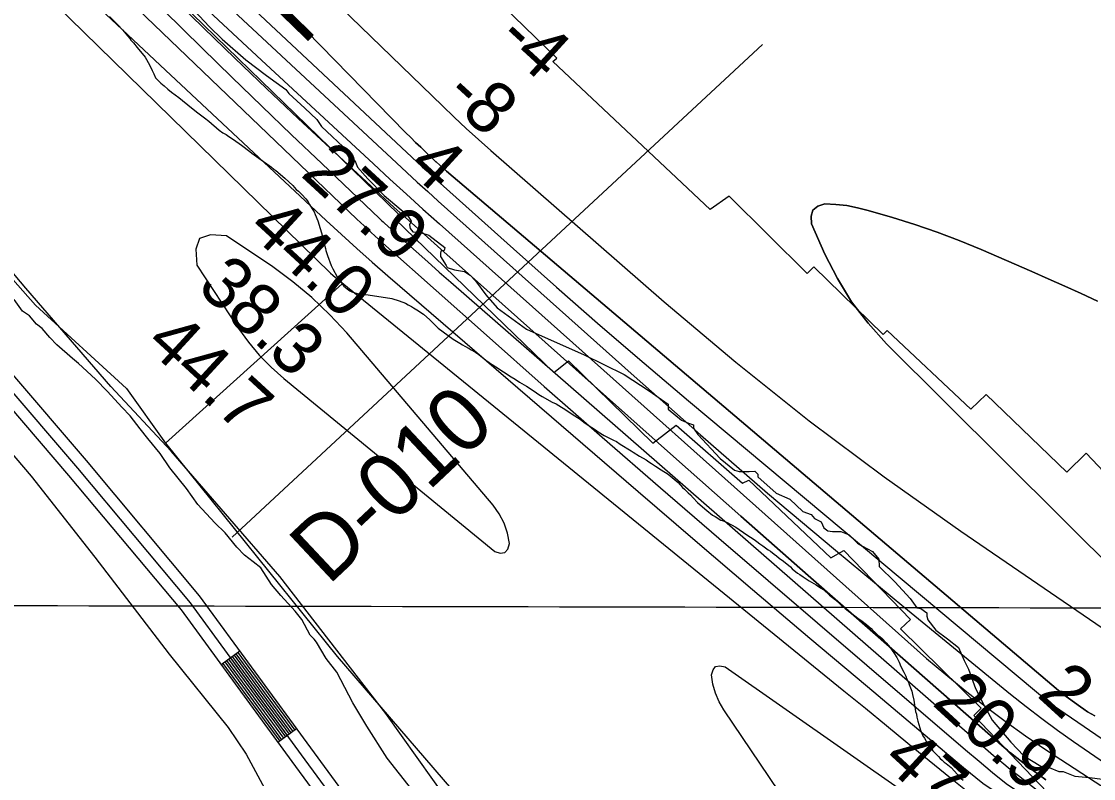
# Model space of a CAD drawing. Extents: x 3180038 to 3217926, y 922069 to 947485.
# Drawn here: x 3203764 to 3205157, y 933310 to 934293 of the extents above; entities that cross this region are included whole.
import ezdxf

# ---------------------------------------------------------------- set-up
doc = ezdxf.new("R2010")
doc.units = 0
for name, color, linetype in [('V-GRID-MAJR', 7, 'Continuous'), ('V-LEVE-TOET', 7, 'Continuous'), ('V-RIVR-EDGE', 7, 'Continuous'), ('V-RIVR-RANG', 7, 'Continuous'), ('V-RIVR-RANG-IDEN', 7, 'Continuous'), ('V-ROAD-CNTR', 7, 'Continuous'), ('V-RRAP-RVMT', 7, 'Continuous'), ('V-RRAP-RVMT-IDEN', 7, 'Continuous'), ('V-SITE-VEGE', 7, 'Continuous'), ('V-TOPO-DPTH', 7, 'Continuous'), ('V-TOPO-MAJR', 7, 'Continuous'), ('V-TOPO-MINR', 7, 'Continuous'), ('V-TOPO-SHOR', 7, 'Continuous'), ('V-TOPO-WATR', 7, 'Continuous')]:
    doc.layers.add(name, color=color, linetype=linetype)

msp = doc.modelspace()

# ---------------------------------------------------------------- linework, layer by layer
at = {"layer": 'V-GRID-MAJR'}
msp.add_spline([(3184280, 933581.8), (3186889.6, 933574.8), (3192108.7, 933561.5), (3197327.7, 933549), (3202546.8, 933537.2), (3207765.9, 933526.2), (3212985, 933516), (3215594.6, 933511.2)], degree=3, dxfattribs=at)
at = {"layer": 'V-LEVE-TOET'}
for points in [[(3204641.9, 932799), (3204567.2, 932923.1), (3204450.1, 933095.5), (3204339.4, 933251.8), (3204237.8, 933394.3), (3204100, 933572.2), (3203958.7, 933735.2), (3203880.5, 933819.2), (3203770, 933946.6), (3203707.6, 934020.1)], [(3203701.8, 933790), (3203776.7, 933702.5), (3203859.5, 933597.4), (3203955.9, 933471.3), (3204032.8, 933376.2), (3204056.1, 933341.5), (3204083.4, 933291.2), (3204129.4, 933206.7), (3204281, 932969.4), (3204341.7, 932869.7), (3204370.8, 932824.1), (3204451.1, 932695.8)]]:
    msp.add_lwpolyline(points, dxfattribs=at)
at = {"layer": 'V-RIVR-EDGE'}
for points in [[(3203975.1, 934321.8), (3204008.4, 934286), (3204024.8, 934269.9), (3204055.8, 934243), (3204082.6, 934222.9), (3204107.8, 934204.5), (3204111.8, 934199.6), (3204132.4, 934180.5), (3204148, 934165.7), (3204153.9, 934156.6), (3204189.2, 934123.7), (3204198.4, 934110.2), (3204201, 934103.7), (3204214.1, 934088.6), (3204235.6, 934066.9), (3204265.7, 934041.3), (3204270.6, 934033.7), (3204268.3, 934028.8), (3204269.3, 934024.2)], [(3204269.3, 934024.2), (3204272.9, 934019.6), (3204284, 934018.6), (3204293.5, 934015.6), (3204314.1, 933999.5), (3204313.4, 933995.6), (3204309.2, 933994.9), (3204308.5, 933991.7), (3204308.5, 933987.7), (3204316, 933975.9), (3204317.3, 933973.6), (3204326.8, 933970.6), (3204339.9, 933968.3), (3204347.4, 933963.7), (3204354, 933956.2), (3204367.4, 933937.8), (3204382.1, 933921), (3204420.4, 933893.4), (3204456.4, 933877.6), (3204494.3, 933860.5), (3204547.4, 933834.4), (3204579.7, 933813.4), (3204604.3, 933796), (3204604.6, 933789.4), (3204621.6, 933775.3), (3204631.1, 933771.6), (3204637.3, 933769.3), (3204637.3, 933765.1), (3204643.2, 933756.5), (3204671.9, 933725.7), (3204690.6, 933710.2), (3204696.8, 933708.6), (3204709.9, 933708.5), (3204717.1, 933709.2), (3204721, 933705.2), (3204721, 933701.6), (3204744.9, 933680.6), (3204762.6, 933672.7), (3204779.6, 933656.9), (3204790.1, 933652.9), (3204794.6, 933647.4), (3204803.2, 933643.4), (3204806.7, 933635.5), (3204812, 933631.6), (3204817.9, 933630.9), (3204828.7, 933630.6), (3204839.5, 933626.3), (3204850.3, 933615.4), (3204856.8, 933611.8), (3204870.2, 933604.6), (3204878.1, 933594.7), (3204878.7, 933585.5), (3204899, 933565.5), (3204918.9, 933543.8), (3204927.7, 933531.7), (3204933, 933530.7), (3204940.5, 933525.1), (3204940.8, 933520.8), (3204942.1, 933515.9), (3204952.2, 933502.8), (3204967.6, 933491.3), (3204981.7, 933480.1), (3204989.2, 933463.4), (3204994.7, 933451.9), (3205003.8, 933426.9), (3205014.9, 933404.6), (3205025.4, 933385.9), (3205049.9, 933357.4), (3205066.5, 933339.3), (3205088.5, 933326.1), (3205099.6, 933324.1), (3205112, 933319.2), (3205117.9, 933319.2), (3205132.7, 933312.9), (3205152, 933311.2), (3205185.7, 933307.2)]]:
    msp.add_lwpolyline(points, dxfattribs=at)
at = {"layer": 'V-RIVR-RANG'}
msp.add_line((3204038.1, 933623.5), (3204727, 934263.1), dxfattribs=at)
at = {"layer": 'V-ROAD-CNTR'}
for p, q in [((3204047.8, 933475.5), (3204023.5, 933457.7)), ((3204121.6, 933374.6), (3204097.4, 933356.9))]:
    msp.add_line(p, q, dxfattribs=at)
for points in [[(3202073.8, 935063.6), (3202325.1, 934940.5), (3202519.9, 934850.6), (3202678.8, 934775.5), (3202781.9, 934716.5), (3202843.7, 934673.2), (3202906.5, 934627.4), (3203012.4, 934534.2), (3203172.2, 934390.3), (3203346.6, 934228.5), (3203484.4, 934084.7), (3203631.6, 933929.3), (3203825.5, 933703.4), (3203971.5, 933528.9), (3204115.6, 933332), (3204245.8, 933154.7), (3204337, 933020.2), (3204479.4, 932791.9), (3204549.7, 932678.2), (3204586.5, 932613.9)], [(3202098.2, 935068), (3202331.5, 934954.1), (3202526.3, 934864.2), (3202685.7, 934788.8), (3202790, 934729.2), (3202852.5, 934685.4), (3202915.9, 934639.1), (3203022.4, 934545.4), (3203182.4, 934401.3), (3203357.1, 934239.2), (3203495.3, 934095), (3203642.7, 933939.3), (3203836.9, 933713.1), (3203983.3, 933538.1), (3204127.7, 933340.8), (3204258.1, 933163.4), (3204349.5, 933028.4), (3204492.1, 932799.9), (3204562.6, 932685.9), (3204599.6, 932621.4)], [(3202609.7, 934841.3), (3202692.6, 934802.1), (3202798, 934741.9), (3202861.2, 934697.6), (3202925.3, 934650.8), (3203032.3, 934556.6), (3203192.5, 934412.4), (3203367.6, 934249.9), (3203506.2, 934105.4), (3203653.9, 933949.4), (3203848.4, 933722.8), (3203995.1, 933547.4), (3204139.8, 933349.7), (3204270.3, 933172), (3204362.1, 933036.5), (3204504.8, 932807.8), (3204575.5, 932693.5), (3204612.6, 932628.8)], [(3204035.6, 933466.6), (3204109.5, 933365.7)], [(3204038.1, 933468.4), (3204111.9, 933367.5)], [(3204040.5, 933470.2), (3204114.3, 933369.3)], [(3204042.9, 933471.9), (3204116.7, 933371.1)], [(3204045.3, 933473.7), (3204119.2, 933372.8)], [(3204026, 933459.5), (3204099.8, 933358.7)], [(3204028.4, 933461.3), (3204102.2, 933360.4)], [(3204030.8, 933463.1), (3204104.6, 933362.2)], [(3204033.2, 933464.8), (3204107.1, 933364)]]:
    msp.add_lwpolyline(points, dxfattribs=at)
at = {"layer": 'V-RRAP-RVMT'}
for points in [[(3203852.4, 934432.6), (3204254, 934042.6), (3204249.2, 934036.7), (3204455.8, 933837.2), (3204474.9, 933852.2), (3204584.4, 933745.3), (3204614.9, 933768.7), (3204700.9, 933693.5), (3204709.1, 933697.5), (3204815.7, 933596.5), (3204832.9, 933606.2), (3204919.4, 933516.6), (3204906.3, 933504.5), (3205011.3, 933401.4), (3205001.7, 933391.8), (3205106.3, 933282.3), (3205129.4, 933298.8), (3205248.6, 933258.3)], [(3205818.1, 933332.2), (3205719.8, 933256.7), (3205553.6, 933406), (3205536.3, 933388.5), (3205429, 933485.1), (3205419.4, 933478.6), (3205320.8, 933566.3), (3205326.2, 933571.5), (3205231.3, 933661.2), (3205224.4, 933651.7), (3205147.5, 933732.4), (3205122.3, 933707.8), (3205017.6, 933808.5), (3204997.8, 933789.4), (3204889.1, 933891.8), (3204883.7, 933886.4), (3204793.9, 933974.3), (3204785, 933965.7), (3204683.9, 934066), (3204659.2, 934049), (3204454.7, 934240.9), (3204459.9, 934245.1), (3204347.6, 934354.2)]]:
    msp.add_lwpolyline(points, dxfattribs=at)
at = {"layer": 'V-SITE-VEGE'}
for points in [[(3203878.7, 934299.2), (3203885, 934292.7), (3203889.3, 934288.5), (3203895.6, 934282), (3203902.4, 934273.7), (3203905, 934270.7), (3203906.4, 934268.6), (3203909.9, 934265.4), (3203914.4, 934259.2), (3203924.7, 934246.4), (3203926.7, 934243.5), (3203930.9, 934235.8), (3203934, 934229.3), (3203936, 934224.9), (3203938.5, 934219.9), (3203941.1, 934217.2), (3203945.1, 934212.8), (3203949.7, 934209.2), (3203954.3, 934205), (3203959.2, 934201.1), (3203968.7, 934194.2), (3203985.1, 934180.8), (3203993.2, 934174.5), (3204002.1, 934167.9), (3204007.6, 934163.4), (3204021.1, 934151.8), (3204026, 934148.5), (3204030, 934146.1), (3204033.5, 934143.7), (3204039.8, 934139.8), (3204050.2, 934132.3), (3204061.1, 934123.9), (3204063.7, 934122.1), (3204069.5, 934117.6), (3204089.1, 934103.9), (3204092, 934101.2), (3204094.5, 934099.4), (3204106.3, 934089.5), (3204116.7, 934080), (3204121.2, 934074.9), (3204124.1, 934072.6), (3204128.4, 934068.4), (3204133.6, 934062.5), (3204136.7, 934058.6), (3204138.4, 934055.1), (3204142.1, 934049.5), (3204144.4, 934045.6), (3204146, 934042.4), (3204149.4, 934034.1), (3204155.5, 934014.2), (3204156.2, 934008.9), (3204159.3, 933998.3), (3204159.8, 933995.4), (3204160.6, 933992.8), (3204162, 933989.2), (3204163.4, 933984.3), (3204164.8, 933981), (3204166.7, 933976), (3204168.7, 933971.6), (3204174.3, 933961.6), (3204176.6, 933958.6), (3204180.9, 933952.1), (3204183.2, 933949.4), (3204187.5, 933945.9), (3204190.9, 933943.2), (3204193.5, 933941.7), (3204202.8, 933938.9), (3204214.5, 933937.8), (3204245.6, 933933.4), (3204254.9, 933930.3), (3204263, 933927.3), (3204266.8, 933925.1)], [(3203810.2, 933873.3), (3203800.9, 933882.6), (3203790.9, 933894.3), (3203783.9, 933899.8), (3203774.7, 933910.7), (3203765.4, 933917), (3203754.6, 933931.8)], [(3204266.8, 933925.1), (3204270.9, 933923), (3204273.4, 933921.2), (3204277.8, 933918.5), (3204286.7, 933913.1), (3204295, 933905.4), (3204298.5, 933901.8), (3204305.7, 933894.9), (3204325.2, 933880.6), (3204333.6, 933875.2), (3204337.4, 933873), (3204340.3, 933871.2), (3204346, 933868.2), (3204348.6, 933866.4), (3204354.1, 933863.4), (3204358.5, 933860.4), (3204367.4, 933853.2), (3204371.7, 933850.2), (3204374.6, 933848.4), (3204375.7, 933847.5), (3204380.6, 933844.5), (3204400.3, 933831.6), (3204405.5, 933828.6), (3204411.5, 933824.7), (3204420.5, 933819.3), (3204430.3, 933813), (3204436.3, 933808.8), (3204440.7, 933806.1), (3204453.9, 933798.5), (3204458.9, 933796.4), (3204462.6, 933794.3), (3204471.3, 933788.8), (3204479.6, 933783.1), (3204486.6, 933778.9), (3204490, 933776.5), (3204494.9, 933772.9), (3204500.4, 933768.8), (3204509.9, 933762.7), (3204513.7, 933760), (3204521.5, 933755.5), (3204533.3, 933749.2), (3204537.4, 933747.4), (3204542.3, 933744), (3204546.6, 933741.6), (3204552.1, 933738), (3204556.4, 933735.6), (3204559, 933733.8), (3204567.1, 933728.7), (3204576.1, 933723.6), (3204579.5, 933721.2), (3204583, 933719.1), (3204588.2, 933715.5), (3204595.4, 933711), (3204604.6, 933705), (3204617.6, 933694.5), (3204623.3, 933688), (3204625.6, 933685.9), (3204630.5, 933681.1), (3204633.3, 933678.2), (3204636.8, 933674.3), (3204642.5, 933668.3), (3204645.9, 933665.4), (3204654.6, 933658.2), (3204662.3, 933651.9), (3204665.5, 933650.1), (3204672.7, 933645.6), (3204675.9, 933644.7), (3204680.3, 933642.8), (3204692.4, 933636.2), (3204706.5, 933626.3), (3204716.3, 933620.3), (3204719.8, 933617.9), (3204723.8, 933614.6), (3204727.6, 933612.2), (3204734.5, 933607.1), (3204737.4, 933605.3), (3204742.3, 933601.1), (3204745.1, 933599), (3204748.6, 933596.3), (3204754.4, 933592.1), (3204763.3, 933584.7), (3204765.6, 933582.3), (3204772.5, 933576.6), (3204775.6, 933574.8), (3204779.7, 933571.8), (3204783.7, 933569.4), (3204787.5, 933566.7), (3204796.7, 933561.6), (3204801.3, 933558.6), (3204806.2, 933555.6), (3204814, 933548.1), (3204818, 933544.9), (3204822, 933541.9), (3204827.8, 933536.5), (3204829.5, 933534.7), (3204832.1, 933532.9), (3204834.4, 933530.8), (3204840.4, 933525.8), (3204841.9, 933524.9), (3204846.5, 933521.6), (3204851.4, 933517.7)], [(3204277.9, 933287.4), (3204255.5, 933316.2), (3204239.3, 933336.5), (3204213.1, 933377.8), (3204194.6, 933408.2), (3204173.8, 933447.9), (3204160, 933465.9), (3204147.6, 933486.9), (3204144.5, 933490.8), (3204139.1, 933496.3), (3204128.4, 933516.6), (3204119.9, 933527.5), (3204101.3, 933547.8), (3204089, 933561.8), (3204075.1, 933583.6), (3204065.1, 933591.5), (3204054.2, 933600.1), (3204044.2, 933610.2), (3204028.8, 933628.9), (3204015.6, 933642.2), (3203993.2, 933665.6), (3203978.6, 933686.7), (3203957, 933713.2), (3203944.6, 933731.9), (3203928.4, 933751.4), (3203918.4, 933763.9), (3203905.3, 933781.1), (3203894.5, 933792), (3203875.9, 933812.3), (3203860.5, 933828.7), (3203838.1, 933849), (3203830.3, 933855.3), (3203810.2, 933873.3)], [(3204851.4, 933517.7), (3204854.8, 933515.6), (3204862, 933509.9), (3204868.1, 933504.8), (3204870.4, 933502.4), (3204873.2, 933500), (3204877, 933496.2), (3204879.6, 933494.4), (3204883, 933491.4), (3204887.6, 933486.1), (3204890.7, 933482.8), (3204892.7, 933480.4), (3204897.6, 933473.3), (3204901.5, 933467.1), (3204903, 933464.5), (3204904.6, 933460.9), (3204906.9, 933455.3), (3204910.8, 933448.3), (3204913.1, 933443), (3204914.2, 933440), (3204916.7, 933435.3), (3204917.8, 933432.1), (3204919.5, 933427.7), (3204920.9, 933423.3), (3204922, 933419.2), (3204923.6, 933411.8), (3204925.9, 933397.2), (3204927, 933393.7), (3204927.6, 933389.6), (3204928.9, 933384.3), (3204931.7, 933375.8), (3204932.5, 933372.8), (3204935.3, 933365.5), (3204937.6, 933362.5), (3204941.2, 933355.8), (3204943.5, 933352.5), (3204948.4, 933346), (3204952.7, 933341.8), (3204955.8, 933338.6), (3204957.8, 933336.2), (3204960.7, 933333.8), (3204963, 933331.4), (3204965.6, 933329.6), (3204972.2, 933324.5), (3204980.5, 933315.3), (3204983.6, 933311.5), (3204987.7, 933307.9)]]:
    msp.add_lwpolyline(points, dxfattribs=at)
at = {"layer": 'V-TOPO-DPTH'}
for points in [[(3205159, 933391.2), (3205154.1, 933394), (3205149.4, 933396.8), (3205144.7, 933399.9), (3205140.1, 933403.1), (3205124.8, 933414.2), (3205121.5, 933416.7), (3205118.2, 933419.2), (3205115, 933421.8), (3205111.8, 933424.4), (3204316.6, 934098.6), (3204314.2, 934100.6), (3204311.9, 934102.6), (3204309.6, 934104.6), (3204307.3, 934106.7), (3204303.3, 934110.3), (3204303, 934110.5), (3204302.7, 934110.8), (3204302.2, 934111.3), (3204289.5, 934123.3), (3204282.9, 934129.6), (3204276.3, 934136), (3204269.9, 934142.4), (3204263.4, 934148.9), (3203564.4, 934863.3)], [(3205159, 933391.2), (3205154.1, 933394), (3205149.4, 933396.8), (3205144.7, 933399.9), (3205140.1, 933403.1), (3205124.8, 933414.2), (3205121.5, 933416.7), (3205118.2, 933419.2), (3205115, 933421.8), (3205111.8, 933424.4), (3204316.6, 934098.6), (3204314.2, 934100.6), (3204311.9, 934102.6), (3204309.6, 934104.6), (3204307.3, 934106.7), (3204303.3, 934110.3), (3204303, 934110.5), (3204302.7, 934110.8), (3204302.2, 934111.3), (3204289.5, 934123.3), (3204282.9, 934129.6), (3204276.3, 934136), (3204269.9, 934142.4), (3204263.4, 934148.9), (3203564.4, 934863.3)], [(3205095.3, 933308.3), (3205086.9, 933314.3), (3205078.7, 933320.4), (3205057.6, 933336.9), (3205053.4, 933340.2), (3205049.3, 933343.5), (3205045.2, 933346.9), (3205041.2, 933350.4), (3204873.9, 933496.9), (3204786.3, 933573.8), (3204698.8, 933650.8), (3204611.6, 933728.1), (3204524.4, 933805.5), (3204309, 933997.2), (3204278.7, 934024.4), (3204248.6, 934051.6), (3204218.5, 934079.1), (3204188.6, 934106.6), (3204165.1, 934128.4), (3204123.7, 934167), (3204082.5, 934205.9), (3204041.5, 934245.1), (3204000.8, 934284.5), (3203497.8, 934774.1)], [(3203808.8, 934521.3), (3204251.5, 934109.3), (3204265, 934096.8), (3204278.5, 934084.3), (3204292.1, 934072), (3204305.8, 934059.7), (3204560.1, 933832.3), (3204646.5, 933756.1), (3204733.6, 933680.7), (3204821.7, 933606.4), (3204910.5, 933533), (3205049.5, 933419.7), (3205069.5, 933403.7), (3205089.8, 933388.1), (3205110.4, 933373), (3205131.3, 933358.2), (3205200.6, 933310.3)], [(3203808.8, 934521.3), (3204251.5, 934109.3), (3204265, 934096.8), (3204278.5, 934084.3), (3204292.1, 934072), (3204305.8, 934059.7), (3204560.1, 933832.3), (3204646.5, 933756.1), (3204733.6, 933680.7), (3204821.7, 933606.4), (3204910.5, 933533), (3205049.5, 933419.7), (3205069.5, 933403.7), (3205089.8, 933388.1), (3205110.4, 933373), (3205131.3, 933358.2), (3205200.6, 933310.3)], [(3205162.4, 933930), (3205141.1, 933939.6), (3205119.7, 933949.2), (3205098.3, 933958.7), (3205076.9, 933968.1), (3205011, 933996.8), (3204982.7, 934008.5), (3204954.1, 934019.5), (3204925.1, 934029.4), (3204895.8, 934038.6), (3204864.5, 934047.7), (3204850.6, 934051.1), (3204836.6, 934053.8), (3204822.4, 934055.4), (3204808, 934056.2), (3204798.8, 934053), (3204792.4, 934047.9), (3204790.2, 934040), (3204790.9, 934030.2), (3204808.2, 933990.9), (3204824.4, 933959.2), (3204842.8, 933929), (3204864.4, 933901.1), (3204888.2, 933874.6), (3205193.1, 933571.4)], [(3205193.1, 933571.4), (3204888.2, 933874.6), (3204864.4, 933901.1), (3204842.8, 933929), (3204824.4, 933959.2), (3204808.2, 933990.9), (3204790.9, 934030.2), (3204790.2, 934040), (3204792.4, 934047.9), (3204798.8, 934053), (3204808, 934056.2), (3204822.4, 934055.4), (3204836.6, 934053.8), (3204850.6, 934051.1), (3204864.5, 934047.7), (3204895.8, 934038.6), (3204925.1, 934029.4), (3204954.1, 934019.5), (3204982.7, 934008.5), (3205011, 933996.8), (3205076.9, 933968.1), (3205098.3, 933958.7), (3205119.7, 933949.2), (3205141.1, 933939.6), (3205162.4, 933930)]]:
    msp.add_lwpolyline(points, dxfattribs=at)
at = {"layer": 'V-TOPO-MAJR'}
msp.add_lwpolyline([(3203859.8, 934315.5), (3203951.2, 934229.7), (3204160.1, 934034.6), (3204179.9, 934016.4), (3204199.8, 933998.3), (3204219.9, 933980.5), (3204240.1, 933962.8), (3204565.5, 933682.7), (3204639.7, 933619.1), (3204714.1, 933555.6), (3204788.6, 933492.4), (3204863.3, 933429.3), (3204963.4, 933345.1), (3204988.3, 933324.4), (3205013.3, 933304.1), (3205638.6, 932886.2)], dxfattribs=at)
at = {"layer": 'V-TOPO-MINR'}
for points in [[(3203564.4, 934863.3), (3204263.4, 934148.9), (3204269.9, 934142.4), (3204276.3, 934136), (3204282.9, 934129.6), (3204289.5, 934123.3), (3204302.2, 934111.3), (3204302.7, 934110.8), (3204303, 934110.5), (3204303.3, 934110.3), (3204307.3, 934106.7), (3204309.6, 934104.6), (3204311.9, 934102.6), (3204314.2, 934100.6), (3204316.6, 934098.6), (3205111.8, 933424.4), (3205115, 933421.8), (3205118.2, 933419.2), (3205121.5, 933416.7), (3205124.8, 933414.2), (3205140.1, 933403.1), (3205144.7, 933399.9), (3205149.4, 933396.8), (3205154.1, 933394), (3205159, 933391.2)], [(3203523.9, 934816.1), (3204278.4, 934110.4), (3204284.9, 934104.4), (3204291.3, 934098.4), (3204297.9, 934092.4), (3204304.4, 934086.5), (3204403.3, 933997.8), (3204459.6, 933947.8), (3204516.2, 933898.2), (3204573.3, 933849.2), (3204630.8, 933800.6), (3205083, 933422.4), (3205093.9, 933413.5), (3205105, 933404.7), (3205710.4, 932990.6)], [(3203497.8, 934774.1), (3204000.8, 934284.5), (3204041.5, 934245.1), (3204082.5, 934205.9), (3204123.7, 934167), (3204165.1, 934128.4), (3204188.6, 934106.6), (3204218.5, 934079.1), (3204248.6, 934051.6), (3204278.7, 934024.4), (3204309, 933997.2), (3204524.4, 933805.5), (3204611.6, 933728.1), (3204698.8, 933650.8), (3204786.3, 933573.8), (3204873.9, 933496.9), (3205041.2, 933350.4), (3205045.2, 933346.9), (3205049.3, 933343.5), (3205053.4, 933340.2), (3205057.6, 933336.9), (3205078.7, 933320.4), (3205086.9, 933314.3), (3205095.3, 933308.3)], [(3203498.3, 934749.8), (3203999, 934258.3), (3204037.6, 934220.6), (3204076.3, 934183), (3204115.2, 934145.7), (3204154.3, 934108.4), (3204229.2, 934037.3), (3204232.6, 934034.1), (3204234.3, 934032.6), (3204236, 934031), (3204262.3, 934007.4), (3204277.2, 933994.1), (3204292.1, 933980.8), (3204307.1, 933967.6), (3204322.2, 933954.4), (3205016.8, 933349), (3205027.3, 933339.9), (3205038, 933331.1), (3205048.7, 933322.3), (3205059.6, 933313.8), (3205118.2, 933268.2), (3205137.7, 933253.7), (3205634.6, 932935.1)], [(3203713.7, 934761.4), (3204311.1, 934183.3), (3204326.6, 934168.6), (3204342.2, 934154), (3204358.1, 934139.6), (3204374.1, 934125.5), (3204599.4, 933929), (3204692.6, 933850.6), (3204787.6, 933774.5), (3204885.2, 933701.7), (3204984.6, 933631.2), (3205168.2, 933505.7)], [(3203430.4, 934684), (3204165.8, 933966.3), (3204168.8, 933963.6), (3204169.2, 933963.2), (3204832.9, 933423.9), (3204860.7, 933401.4), (3204888.3, 933378.8), (3204916, 933356.1), (3204943.6, 933333.4), (3204971.4, 933310.9), (3204999.3, 933288.6), (3205027.5, 933266.7), (3205055.9, 933245.1), (3205567.1, 932918.9)], [(3203557.2, 934652.2), (3204200.1, 934036.4), (3204209.3, 934027.6), (3204218.6, 934018.9), (3204228.1, 934010.3), (3204237.5, 934001.8), (3204368.3, 933885.6), (3204443.4, 933819.2), (3204518.8, 933753.1), (3204594.5, 933687.4), (3204670.4, 933622), (3204991, 933347.2), (3205008.5, 933332.5), (3205026, 933318), (3205043.8, 933303.7), (3205657.4, 932893.5)], [(3203982.5, 934330.2), (3204076.2, 934242.8), (3204221.6, 934108), (3204242.9, 934088.4), (3204264.3, 934068.8), (3204285.8, 934049.4), (3204307.3, 934030.1), (3204915.7, 933487.5), (3204940.3, 933466), (3204965.2, 933444.9), (3204990.6, 933424.3), (3205016.3, 933404.1), (3205042.5, 933384.5), (3205069, 933365.4), (3205095.9, 933346.9), (3205123.2, 933328.9), (3205214.1, 933270.3)], [(3205162.4, 933930), (3205141.1, 933939.6), (3205119.7, 933949.2), (3205098.3, 933958.7), (3205076.9, 933968.1), (3205011, 933996.8), (3204982.7, 934008.5), (3204954.1, 934019.5), (3204925.1, 934029.4), (3204895.8, 934038.6), (3204864.5, 934047.7), (3204850.6, 934051.1), (3204836.6, 934053.8), (3204822.4, 934055.4), (3204808, 934056.2), (3204798.8, 934053), (3204792.4, 934047.9), (3204790.2, 934040), (3204790.9, 934030.2), (3204808.2, 933990.9), (3204824.4, 933959.2), (3204842.8, 933929), (3204864.4, 933901.1), (3204888.2, 933874.6), (3205193.1, 933571.4)], [(3204392.2, 933603.5), (3204396, 933608), (3204398.4, 933615), (3204395.7, 933628.7), (3204391.5, 933641.7), (3204385.1, 933653.7), (3204377, 933665.1), (3204186.8, 933888.5), (3204164.8, 933912.2), (3204141.6, 933934.7), (3204116.7, 933955.1), (3204090.6, 933974.2), (3204030.4, 934014.7), (3204009.9, 934016.1), (3203995.6, 934011.3), (3203990.7, 933997.1), (3203992, 933976.6), (3204046.3, 933894.3), (3204059.3, 933876.5), (3204073.2, 933859.5), (3204088.6, 933843.9), (3204105.1, 933829.2), (3204379.2, 933604.7), (3204386.4, 933602.8), (3204392.2, 933603.5)], [(3204856.9, 933132.2), (3204855.9, 933133.9), (3204854.8, 933135.5), (3204677, 933399), (3204670.9, 933409.7), (3204666, 933420.7), (3204662.7, 933432.4), (3204660.6, 933444.5), (3204662.8, 933451.1), (3204666.2, 933455.5), (3204671.8, 933456.4), (3204678.6, 933455), (3204911.8, 933292), (3204939.4, 933272.5), (3204966.9, 933252.9), (3205615.2, 932863.5)]]:
    msp.add_lwpolyline(points, dxfattribs=at)
at = {"layer": 'V-TOPO-SHOR'}
for points in [[(3202870.4, 934819.5), (3203069.7, 934660.8), (3203160.9, 934569.6), (3203214.9, 934529), (3203424.4, 934329.7), (3203782.4, 933924.4), (3203900.7, 933816.3), (3203951.3, 933745.4), (3204180.9, 933952.1)], [(3203951.3, 933745.4), (3204174.3, 933468.4), (3204322.9, 933296.1), (3204434.4, 933154.2), (3204559.4, 933005.6), (3204876.9, 932444.8), (3205001.9, 932184.7), (3205110, 931880.7), (3205150.5, 931823.3), (3205187.7, 931789.5), (3205224.8, 931776), (3205295.8, 931762.5), (3205356.6, 931779.4), (3205407.2, 931813.2), (3205434.3, 931850.3), (3205441, 931894.2), (3205430.9, 932032.7), (3205356.6, 932424.6), (3205339.7, 932485.4)]]:
    msp.add_lwpolyline(points, dxfattribs=at)
at = {"layer": 'V-TOPO-WATR'}
msp.add_lwpolyline([(3203808.8, 934521.3), (3204251.5, 934109.3), (3204265, 934096.8), (3204278.5, 934084.3), (3204292.1, 934072), (3204305.8, 934059.7), (3204560.1, 933832.3), (3204646.5, 933756.1), (3204733.6, 933680.7), (3204821.7, 933606.4), (3204910.5, 933533), (3205049.5, 933419.7), (3205069.5, 933403.7), (3205089.8, 933388.1), (3205110.4, 933373), (3205131.3, 933358.2), (3205200.6, 933310.3)], dxfattribs=at)

# ---------------------------------------------------------------- texts
at = {"layer": 'V-RIVR-RANG'}
for s, rotation, p in [('-4', 317.4833, (3204379.4, 934267.3)), ('-8', 317.4833, (3204311.3, 934194.1)), ('27.9', 317.3983, (3204125.4, 934093.4)), ('4', 317.4833, (3204263.8, 934102)), ('44.0', 317.3983, (3204056, 934021.4)), ('38.3', 317.3983, (3203990.6, 933945.7)), ('44.7', 317.3983, (3203923.1, 933871.9)), ('2', 317.7097, (3205082.2, 933417.6)), ('20.9', 317.5383, (3204946, 933406.8)), ('47.1', 317.5383, (3204880.6, 933331.1))]:
    msp.add_text(s, height=67, rotation=rotation, dxfattribs=at).set_placement(p)
at = {"layer": 'V-RIVR-RANG-IDEN'}
msp.add_text('D-010', height=83, rotation=43.2423, dxfattribs=at).set_placement((3204162.6, 933559.7))
at = {"layer": 'V-RRAP-RVMT-IDEN'}
msp.add_text('BREEZE', height=100, rotation=315.8964, dxfattribs=at).set_placement((3203756.5, 934635.8))

doc.saveas('drawing.dxf')
